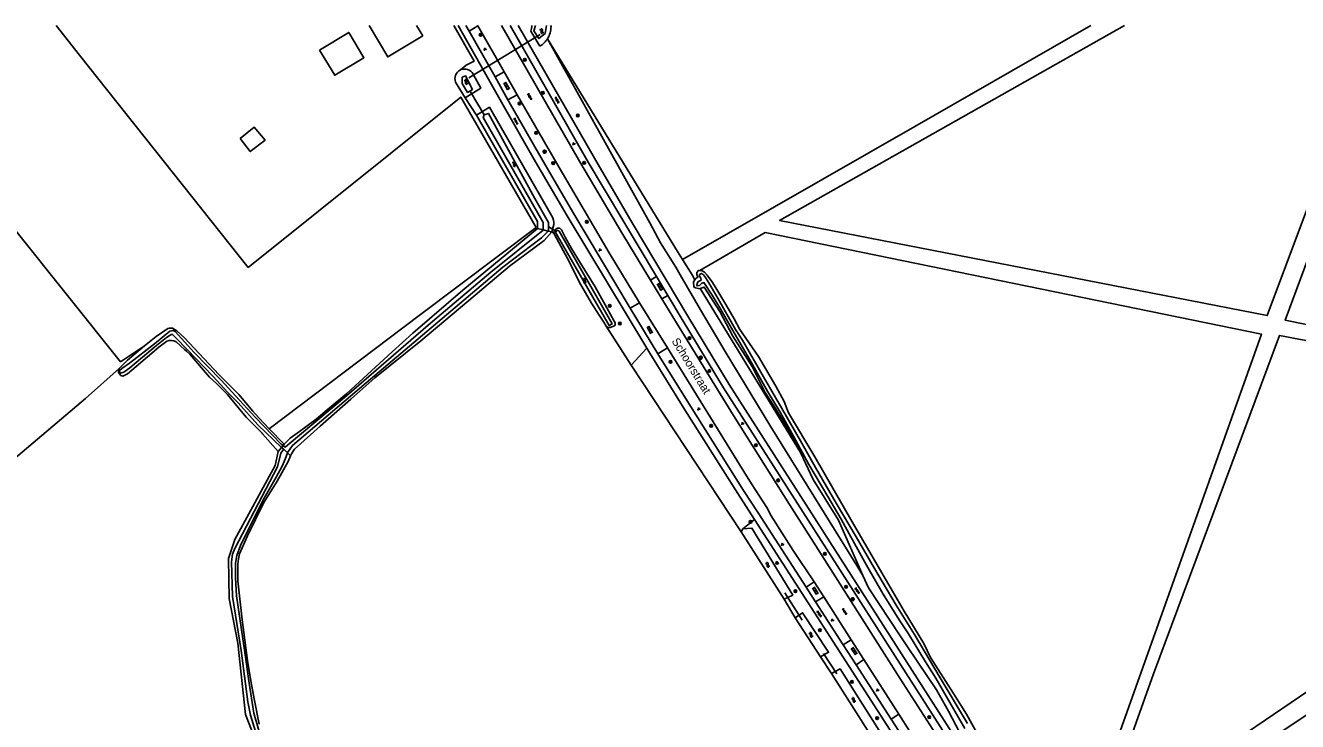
# Model space of a CAD drawing. Extents: x 136000 to 141014, y 402000 to 403500.
# Drawn here: x 136738.1 to 137119.1, y 403291.5 to 403500 of the extents above; entities that cross this region are included whole.
import ezdxf

# ---------------------------------------------------------------- set-up
doc = ezdxf.new("R2010")
doc.units = 0
for name, color, linetype in [('gg-afsc-draadraster', 7, 'Continuous'), ('gg-afsc-erfafscheiding', 7, 'Continuous'), ('gg-afsc-lijn draadraster', 7, 'Continuous'), ('gg-anno-openbare ruimte label', 7, 'Continuous'), ('gg-bbg-bijgebouw', 7, 'Continuous'), ('gg-bbg-gedigitaliseerde bijgebouw', 7, 'Continuous'), ('gg-knt-bronhoudergrens', 7, 'Continuous'), ('gg-knt-onverhard', 7, 'Continuous'), ('gg-knt-verharding', 7, 'Continuous'), ('gg-kntw-bovenkant insteek waterloop', 7, 'Continuous'), ('gg-kntw-waterlijn', 7, 'Continuous'), ('gg-kwrk-duiker nz buis', 7, 'Continuous'), ('gt-grn-groengrens', 7, 'Continuous'), ('gt-grn-vlakafsluiter', 7, 'Continuous'), ('gt-symb-boom', 7, 'Continuous'), ('gt-symb-gesloten verharding', 7, 'Continuous'), ('gt-symb-groenvak', 7, 'Continuous'), ('gt-symb-klinker verharding', 7, 'Continuous'), ('gt-symb-lichtmast', 7, 'Continuous'), ('gt-symb-watersymbool', 7, 'Continuous')]:
    doc.layers.add(name, color=color, linetype=linetype)

# ---------------------------------------------------------------- blocks, each defined once
blk = doc.blocks.new('gt0-GRVAK')
at = {"layer": 'gt-symb-groenvak'}
for p, q in [((-0.11, 0.19), (-0.23, 0.24)), ((-0.18, 0.15), (0.09, 0.15)), ((-0.09, 0.21), (-0.16, 0.32)), ((-0.05, 0.21), (-0.05, 0.39)), ((0, 0.21), (0.06, 0.32)), ((0.02, 0.19), (0.13, 0.24)), ((0.26, -0.05), (0.2, 0.06)), ((0.31, -0.05), (0.31, 0.13)), ((0.35, -0.05), (0.41, 0.06)), ((-0.24, -0.23), (-0.36, -0.18)), ((-0.32, -0.26), (-0.05, -0.26)), ((-0.23, -0.21), (-0.29, -0.1)), ((-0.18, -0.2), (-0.18, -0.02)), ((-0.14, -0.21), (-0.07, -0.1)), ((-0.12, -0.23), (0, -0.18)), ((0.24, -0.07), (0.12, -0.02)), ((0.17, -0.11), (0.44, -0.11)), ((0.37, -0.07), (0.49, -0.02))]:
    blk.add_line(p, q, dxfattribs=at)
blk = doc.blocks.new('gt0-WA')
at = {"layer": 'gt-symb-watersymbool'}
for centre, start, end in [((-0.32, 0.02), 28.0725, 151.9275), ((0.43, 0.42), 208.0725, 331.9275), ((-0.32, -0.43), 28.0725, 151.9275), ((0.43, -0.03), 208.0725, 331.9275)]:
    blk.add_arc(centre, 0.425, start, end, dxfattribs=at)
blk = doc.blocks.new('gt0-BOOM')
at = {"layer": 'gt-symb-boom'}
for radius in [0.4, 0.2]:
    blk.add_circle((0, 0), radius, dxfattribs=at)
blk = doc.blocks.new('gt0-KL1')
at = {"layer": 'gt-symb-klinker verharding'}
for p, q in [((-1.15, 0.3), (1.15, 0.3)), ((-1, -0.3), (-1, 0.3)), ((-0.5, 0.3), (-0.5, 0.45)), ((0, -0.3), (0, 0.3)), ((0.5, 0.3), (0.5, 0.45)), ((1, -0.3), (1, 0.3)), ((-1.15, -0.3), (1.15, -0.3)), ((-0.5, -0.45), (-0.5, -0.3)), ((0.5, -0.45), (0.5, -0.3))]:
    blk.add_line(p, q, dxfattribs=at)
blk = doc.blocks.new('gt0-GESVH1')
at = {"layer": 'gt-symb-gesloten verharding'}
for p, q in [((-0.99, -0.26), (0.01, 0.24)), ((0.01, -0.26), (-0.99, 0.24)), ((0.01, 0.24), (1.01, -0.26)), ((1.01, 0.24), (0.01, -0.26))]:
    blk.add_line(p, q, dxfattribs=at)
blk = doc.blocks.new('gt0-LMAST')
at = {"layer": 'gt-symb-lichtmast'}
for p, q in [((-0.18, 0.17), (-0.45, 0.44)), ((0, 0.25), (0, 0.62)), ((0.17, 0.17), (0.44, 0.44)), ((-0.25, 0), (-0.63, 0)), ((-0.18, -0.18), (-0.45, -0.45)), ((0, -0.25), (0, -0.63)), ((0.44, -0.45), (0.17, -0.18)), ((0.25, 0), (0.62, 0))]:
    blk.add_line(p, q, dxfattribs=at)
blk.add_circle((0, 0), 0.25, dxfattribs=at)

msp = doc.modelspace()

# ---------------------------------------------------------------- linework, layer by layer
at = {"layer": 'gg-afsc-draadraster'}
msp.add_lwpolyline([(136804.81, 403427.52), (136868.44, 403478.55), (136891.06, 403439.53)], dxfattribs=at)
at = {"layer": 'gg-afsc-erfafscheiding'}
msp.add_lwpolyline([(136870.13, 403488.08), (136872.47, 403489.31), (136866.42, 403500)], dxfattribs=at)
at = {"layer": 'gg-afsc-lijn draadraster'}
msp.add_lwpolyline([(136804.81, 403427.52), (136868.44, 403478.55), (136891.06, 403439.53)], dxfattribs=at)
at = {"layer": 'gg-bbg-bijgebouw'}
msp.add_line((136855.23, 403500), (136857.1, 403496.89), dxfattribs=at)
at = {"layer": 'gg-bbg-gedigitaliseerde bijgebouw'}
for points in [[(136841, 403500), (136846.66, 403490.59), (136857.1, 403496.89)], [(136826.17, 403492.64), (136830.71, 403485.09), (136839.44, 403490.35), (136834.9, 403497.89), (136826.17, 403492.64)]]:
    msp.add_lwpolyline(points, dxfattribs=at)
at = {"layer": 'gg-knt-bronhoudergrens'}
for p, q in [((136894.45, 403496.01), (136933.42, 403432.31)), ((136933.42, 403432.31), (136934.89, 403429.92)), ((136934.89, 403429.92), (136937.73, 403425.27)), ((136937.73, 403425.27), (136938.6, 403423.84)), ((136970.23, 403372.15), (136940.2, 403421.22))]:
    msp.add_line(p, q, dxfattribs=at)
for points in [[(136709.19, 403500), (136697.25, 403489.93), (136709.73, 403470.79), (136734.8, 403439.02), (136766.57, 403399.31), (136773.75, 403404.01)], [(136747.27, 403500), (136754.24, 403491.09), (136804.81, 403427.52)], [(136802.39, 403466.16), (136806.56, 403469.57), (136809.85, 403465.65), (136805.42, 403462.23), (136802.39, 403466.16)], [(136811.12, 403379.23), (136856.41, 403413.46), (136891.06, 403439.53)]]:
    msp.add_lwpolyline(points, dxfattribs=at)
at = {"layer": 'gg-knt-onverhard'}
msp.add_line((137237.84, 403379.28), (137053.2, 403253.83), dxfattribs=at)
for points in [[(136934.89, 403429.92), (137004.41, 403469.78), (137057.12, 403500)], [(137067.28, 403500), (136963.96, 403441.56), (137110, 403413.12), (137142.48, 403500)], [(137148.15, 403500), (137115.36, 403411.78), (137221.93, 403390.11), (137232.11, 403386.67), (137241.82, 403381.98)], [(137069.45, 403258.65), (137268.48, 403391.37), (137414.25, 403493.88), (137419.1, 403497.29)], [(136940.02, 403426.6), (136959.63, 403437.99), (137108.23, 403407.59), (137061.79, 403276.9), (137058.69, 403268.16), (137062.42, 403267.99), (137075.98, 403305.81), (137113.65, 403407.19), (137221.11, 403386.83), (137231.76, 403383.22), (137237.84, 403379.28)]]:
    msp.add_lwpolyline(points, dxfattribs=at)
at = {"layer": 'gg-knt-verharding'}
for p, q in [((136870.03, 403500), (136870.99, 403498.31)), ((136870.99, 403498.31), (136873.59, 403499.85)), ((136873.5, 403500), (136873.59, 403499.85)), ((136873.59, 403499.85), (136881.46, 403486.14)), ((136870.99, 403498.31), (136878.73, 403484.59)), ((136881.46, 403486.14), (136878.73, 403484.59)), ((136882.6, 403477.74), (136878.73, 403484.59)), ((136881.46, 403486.14), (136885.4, 403479.26)), ((136882.6, 403477.74), (136885.4, 403479.26)), ((136927.1, 403424.8), (136925.3, 403423.74)), ((136925.3, 403423.74), (136928.68, 403418.14)), ((136927.1, 403424.8), (136930.45, 403419.17)), ((136930.45, 403419.17), (136928.68, 403418.14)), ((136922.04, 403416.98), (136919.24, 403415.34)), ((136927.53, 403401.68), (136919.24, 403415.34)), ((136930.33, 403403.41), (136922.04, 403416.98)), ((136924.18, 403403.37), (136925.08, 403401.88)), ((136930.33, 403403.41), (136927.53, 403401.68)), ((136966.94, 403356.59), (136950.1, 403383.18)), ((136955.76, 403362.4), (136960.09, 403355.62)), ((136953.17, 403360.78), (136957.53, 403354.01)), ((136957.53, 403354.01), (136971.88, 403331.77)), ((136961.39, 403353.19), (136960.09, 403355.62)), ((136973.41, 403346.35), (136966.94, 403356.59)), ((136956.43, 403352.03), (136997.11, 403288.95)), ((136961.39, 403353.19), (136968.01, 403342.8)), ((136973.41, 403346.35), (137000, 403304.56)), ((136968.01, 403342.8), (136974.3, 403333.39)), ((136971.88, 403331.77), (136974.3, 403333.39)), ((136971.88, 403331.77), (136974.71, 403327.39)), ((136974.3, 403333.39), (136977.17, 403328.9)), ((136977.17, 403328.9), (136974.71, 403327.39)), ((136974.71, 403327.39), (136982.98, 403314.56)), ((136977.17, 403328.9), (136985.37, 403316.06)), ((136985.37, 403316.06), (136982.98, 403314.56)), ((136985.37, 403316.06), (136989.18, 403310.11)), ((136982.98, 403314.56), (136986.84, 403308.57)), ((136986.84, 403308.57), (136989.18, 403310.11)), ((136986.84, 403308.57), (136997.38, 403292.23)), ((136989.18, 403310.11), (136999.62, 403293.76)), ((137013.46, 403283.57), (137000, 403304.56)), ((136997.38, 403292.23), (136999.62, 403293.76)), ((137002.95, 403288.55), (136999.62, 403293.76)), ((136997.38, 403292.23), (137000.65, 403287.16))]:
    msp.add_line(p, q, dxfattribs=at)
for points in [[(136867.72, 403500), (136881.56, 403475.47), (136890.88, 403459.18), (136900.31, 403442.96), (136924.18, 403403.37)], [(136880.71, 403500), (136904.13, 403459.15), (136917.01, 403437.43), (136925.3, 403423.74)], [(136883.28, 403500), (136906.62, 403459.1), (136927.1, 403424.8)], [(136885.68, 403500), (136910.03, 403457.65), (136920.13, 403440.37), (136936.47, 403412.98), (136948.84, 403392.5), (137041.81, 403247.25)], [(136919.24, 403415.34), (136902.02, 403444.05), (136892.55, 403460.32), (136882.6, 403477.74)], [(136922.04, 403416.98), (136912.93, 403431.88), (136897.22, 403458.67), (136885.4, 403479.26)], [(136930.45, 403419.17), (136934.75, 403411.96), (136947.17, 403391.43), (137039.04, 403247.9)], [(136928.68, 403418.14), (136933.03, 403410.96), (136950.1, 403383.18)], [(136925.08, 403401.88), (136935.61, 403384.89), (136951.42, 403359.8), (136956.43, 403352.03)], [(136953.17, 403360.78), (136937.28, 403385.97), (136927.53, 403401.68)], [(136955.76, 403362.4), (136954.04, 403365.09), (136930.33, 403403.41)]]:
    msp.add_lwpolyline(points, dxfattribs=at)
at = {"layer": 'gg-kntw-bovenkant insteek waterloop'}
for p, q in [((136895.38, 403500), (136895.49, 403499.64)), ((136889.42, 403498.27), (136892.14, 403493.78)), ((136866.89, 403483.04), (136869.83, 403478.3)), ((136895.75, 403438.18), (136896.17, 403439.71)), ((136809.13, 403377.73), (136813.81, 403372.4)), ((136811.12, 403379.23), (136815.54, 403374.62)), ((136814.74, 403373.6), (136814.75, 403373.59)), ((136952.93, 403349.3), (136952.45, 403348.4)), ((136952.45, 403348.4), (136965.32, 403328.17)), ((136968.58, 403322.59), (136976.23, 403310.91)), ((136979.54, 403305.9), (136991.72, 403286.76))]:
    msp.add_line(p, q, dxfattribs=at)
for points in [[(136872.14, 403485.43), (136874.45, 403481.17), (136869.83, 403478.3)], [(136896.08, 403442.35), (136877.03, 403475.49), (136873.17, 403473.14)], [(136873.17, 403473.14), (136891.47, 403441.25), (136891.44, 403439.23)], [(136815.54, 403374.62), (136817.36, 403376.44), (136820.12, 403378.42), (136825.17, 403382.08), (136828.41, 403384.94), (136834.37, 403389.78), (136847.95, 403402.27), (136854.12, 403407.84), (136869.1, 403420.73), (136891.44, 403439.23)], [(136895.75, 403438.18), (136893.43, 403435.58), (136883.05, 403427.87), (136870.86, 403417.65), (136856.46, 403405.52), (136842.76, 403394.47), (136835.54, 403388.13), (136826.35, 403380.03), (136818.72, 403373.13), (136818.24, 403372.49), (136817.77, 403371.75), (136817.49, 403371.12)], [(136896.53, 403437.42), (136896.37, 403438.05), (136896.45, 403438.46), (136896.7, 403438.73), (136897.05, 403439.09), (136897.43, 403439.26), (136897.78, 403439.32), (136898.09, 403439.29), (136898.32, 403439.13), (136898.61, 403438.84), (136899.77, 403436.61), (136901.65, 403433.22), (136904.29, 403428.84), (136908.71, 403421.73), (136912.17, 403415.47), (136914.44, 403411.43), (136914.66, 403410.95), (136914.69, 403410.63), (136914.68, 403410.31), (136914.55, 403410.03), (136913.2, 403409.51), (136912.94, 403409.5), (136912.57, 403409.55), (136912.24, 403409.7), (136912.03, 403409.92)], [(136896.53, 403437.42), (136901.04, 403429.14), (136903.98, 403422.99), (136907.63, 403416.85), (136909.91, 403413.28), (136911.27, 403411.19), (136912.03, 403409.92)], [(136938.6, 403423.84), (136938.84, 403424.2), (136939.48, 403424.59), (136939.18, 403425.38), (136939.17, 403425.97), (136939.62, 403426.58), (136940.02, 403426.6)], [(136940.02, 403426.6), (136940.61, 403426.64), (136941.5, 403426.1), (136942.3, 403425.2), (136943.63, 403423.37), (136944.82, 403421.41), (136947.84, 403416.45), (136950.3, 403412.12), (136952.02, 403408.96), (136957.68, 403400.84), (136962.79, 403391.96), (136965.36, 403387.4), (136966.59, 403384), (136974.49, 403370.82), (136985.71, 403351.37), (136997.78, 403330.61), (137001.25, 403324.6), (137007.1, 403314.94), (137009.18, 403310.75), (137016.03, 403299.97), (137019.93, 403293.79), (137023.63, 403287.06), (137027.15, 403280.22)], [(136940.2, 403421.22), (136940.05, 403421.16), (136938.81, 403421.44), (136938.25, 403421.69), (136938.2, 403423.24), (136938.6, 403423.84)], [(136970.23, 403372.15), (136970.22, 403372.17), (136965.1, 403381.35), (136962.2, 403386.12), (136959.64, 403390.11), (136955.78, 403397.88), (136949.93, 403406.93), (136946.04, 403414.36), (136941.38, 403421.67), (136940.2, 403421.22)], [(136773.75, 403404.01), (136777.23, 403406.88), (136780.73, 403409.25), (136781.22, 403409.38), (136781.63, 403409.39), (136782.1, 403409.3), (136783.39, 403408.52), (136785.75, 403406.48), (136796.05, 403395.48), (136801.96, 403389.5), (136806.2, 403384.48), (136807.87, 403382.63), (136811.12, 403379.23)], [(136766.14, 403397.23), (136765.93, 403396.69), (136765.93, 403396.11), (136766.68, 403395.14), (136767.3, 403394.97), (136768.67, 403395.72), (136771.3, 403397.88), (136778.04, 403403.69), (136780.46, 403405.44), (136781.14, 403405.64), (136781.86, 403405.68), (136782.55, 403405.59), (136783.19, 403405.25), (136785.76, 403402.99), (136786.37, 403402.42)], [(136773.75, 403404.01), (136768.66, 403399.81), (136766.14, 403397.23)], [(136809.13, 403377.73), (136809.01, 403377.88), (136804.26, 403382.63), (136802.72, 403384.53), (136798.56, 403389.51), (136795.29, 403392.76), (136793.24, 403394.67), (136787.33, 403401.52), (136786.37, 403402.42)], [(136813.81, 403372.4), (136812.88, 403368.2), (136800.8, 403346.03), (136798.89, 403340.33), (136799.15, 403328.37), (136801.66, 403315.05), (136804.01, 403293.64), (136809.91, 403278.63), (136815.16, 403266.75), (136818.62, 403260.17), (136820.63, 403257.07), (136822.37, 403253.18), (136823.82, 403250.17), (136823.92, 403249.6), (136823.85, 403249.14), (136823.66, 403248.72), (136823.32, 403248.27), (136821.36, 403246.13), (136818.63, 403243.62), (136811.93, 403238.99), (136804.75, 403233.89), (136800.47, 403231.16), (136798.77, 403230.02)], [(136817.49, 403371.12), (136816.74, 403369.42), (136813.49, 403363.57), (136809.45, 403357.13), (136804.6, 403347.17), (136802.19, 403341.74), (136801.89, 403340.32), (136801.74, 403338.66), (136801.68, 403333.65), (136802.95, 403322.03), (136804.59, 403309.84), (136805.74, 403303.14), (136806.67, 403297.81), (136808.11, 403290.75)], [(136988.91, 403335.3), (136981.61, 403351.88), (136974.01, 403363.99), (136970.23, 403372.15)], [(136965.32, 403328.17), (136967.9, 403329.43), (136955.65, 403349.46), (136952.93, 403349.3)], [(137002.25, 403313.93), (137000.02, 403317.2), (136990.54, 403331.62), (136988.91, 403335.3)], [(136976.23, 403310.91), (136978.6, 403312.32), (136970.84, 403324.11), (136968.58, 403322.59)], [(137023.87, 403279.3), (137022.21, 403281.12), (137017.87, 403288.33), (137014.53, 403294.69), (137010.99, 403301.06), (137002.25, 403313.93)], [(136991.72, 403286.76), (136994.28, 403288.09), (136982.05, 403307.31), (136979.54, 403305.9)]]:
    msp.add_lwpolyline(points, dxfattribs=at)
for centre, radius, start, end in [((136879.82, 403501.18), 10.03, 343.174, 353.2629), ((136888.73, 403499.62), 6.76, 327.7188, 0.1528), ((136888.72, 403499.63), 6.77, 300.254, 327.704), ((136869.6, 403484.05), 2.89, 114.4632, 200.5159), ((136869.6, 403484.05), 2.89, 28.4168, 114.4929), ((136891.81, 403440.88), 4.51, 344.9578, 18.9141)]:
    msp.add_arc(centre, radius, start, end, dxfattribs=at)
at = {"layer": 'gg-kntw-waterlijn'}
msp.add_line((136815.23, 403374.22), (136815.24, 403374.22), dxfattribs=at)
for points in [[(136890.86, 403500), (136890.38, 403498.41), (136891.89, 403496.05), (136893.79, 403497.62), (136894.12, 403500)], [(136870.48, 403479.96), (136868.93, 403482.66), (136868.91, 403484.47), (136869.88, 403484.96), (136871.94, 403480.84), (136870.48, 403479.96)], [(136894.68, 403438.44), (136894.79, 403438.53), (136894.74, 403441.01), (136890.68, 403448.18), (136876.75, 403473.66), (136875.48, 403473.28), (136875.17, 403472.46), (136893.16, 403440.98), (136893.17, 403438.81)], [(136815.24, 403374.22), (136815.92, 403373.75), (136834.26, 403389.13), (136858.74, 403410.22), (136877.46, 403426.12), (136893.17, 403438.67), (136893.17, 403438.81)], [(136816.58, 403372.04), (136816.6, 403372.1), (136817.36, 403373.2), (136818.09, 403374.19), (136840.12, 403392.94), (136881.07, 403427.58), (136892.67, 403436.39), (136894.68, 403438.44)], [(136897.04, 403437.65), (136896.94, 403437.88), (136896.91, 403438.12), (136897.08, 403438.43), (136897.36, 403438.63), (136897.56, 403438.64), (136897.94, 403438.35), (136913.78, 403410.63), (136912.94, 403410.14), (136897.04, 403437.65)], [(137019.46, 403289.45), (137013.43, 403299.85), (137010.77, 403304.53), (137007.64, 403309.41), (137002.6, 403317.83), (136999.74, 403321.99), (136994.98, 403329.73), (136989.98, 403338.42), (136984.82, 403347.71), (136982.44, 403352.11), (136978.43, 403358.9), (136972.71, 403368.55), (136968.11, 403376.99), (136964.09, 403384.18), (136960.47, 403390.26), (136954.96, 403400.08), (136949.99, 403408.61), (136946.37, 403414.96), (136943.72, 403419.2), (136941.27, 403423.01), (136940.65, 403422.78), (136939.98, 403422.16), (136939.24, 403422.01), (136939.19, 403422.32), (136939.51, 403423.22), (136940.46, 403423.75), (136940.36, 403424.28), (136939.93, 403424.89), (136939.96, 403425.4), (136940.53, 403425.69), (136941.14, 403425.33), (136941.75, 403424.51), (136942.75, 403422.96), (136945.54, 403418.18), (136950.75, 403408.93), (136952.82, 403405.78), (136959.13, 403394.75), (136964.55, 403385.48), (136970.61, 403374.89), (136974.75, 403367.65), (136980.89, 403356.92), (136986.88, 403346.85), (136992.41, 403337.34), (136998.82, 403326.4), (137004.32, 403317.66), (137012.07, 403304.6), (137020.26, 403290.97)], [(136814.74, 403373.6), (136807.68, 403380.42), (136801.76, 403386.98), (136798.68, 403390.12), (136794.18, 403394.96), (136786.57, 403402.99), (136783.14, 403406.47), (136782.14, 403407.44), (136781.69, 403407.47), (136781.15, 403407.07), (136780.37, 403406.53), (136776.83, 403403.72), (136772.55, 403400.12), (136769.33, 403397.49), (136767.55, 403396.18), (136766.59, 403395.91), (136766.32, 403396.12), (136766.28, 403396.63), (136766.91, 403397.25), (136769.28, 403398.88), (136776.75, 403404.69), (136781.37, 403408.49), (136782.3, 403408.65), (136782.91, 403408.3), (136786.71, 403404.12), (136788.52, 403402.12), (136796.76, 403393.68), (136800.98, 403389.1), (136806.87, 403382.72), (136814.66, 403374.61), (136815.23, 403374.22)], [(136806.98, 403288.54), (136805.45, 403293.46), (136804.71, 403297.45), (136802.71, 403312.86), (136800.1, 403328.96), (136799.8, 403339.35), (136800.07, 403341.68), (136800.81, 403343.41), (136813.56, 403367.81), (136814.53, 403371.91), (136815.36, 403373), (136814.75, 403373.59)], [(136807.94, 403288.91), (136806.53, 403294.05), (136805.05, 403303.02), (136803.69, 403312.94), (136801.35, 403329.24), (136801, 403334.71), (136801.05, 403338.94), (136801.39, 403341.31), (136802.51, 403344.24), (136809.2, 403357.7), (136813.2, 403364.76), (136815.02, 403368.06), (136815.9, 403370.09), (136816.58, 403372.04)]]:
    msp.add_lwpolyline(points, dxfattribs=at)
at = {"layer": 'gg-kwrk-duiker nz buis'}
for p, q in [((136870.87, 403484.27), (136892.27, 403497.24)), ((136875.48, 403473.28), (136871.42, 403480.15)), ((136896.91, 403438.4), (136894.85, 403439.72)), ((136970.71, 403321.88), (136965.5, 403330.14)), ((136981.05, 403305.84), (136977.05, 403311.95))]:
    msp.add_line(p, q, dxfattribs=at)
at = {"layer": 'gt-grn-groengrens'}
for p, q in [((136870.13, 403488.08), (136868.4, 403486.68)), ((136869.83, 403478.3), (136873.17, 403473.14)), ((136919.53, 403398.29), (136924.18, 403403.37)), ((136919.53, 403398.29), (136952.45, 403348.4)), ((136952.93, 403349.3), (136956.43, 403352.03)), ((136965.32, 403328.17), (136968.58, 403322.59)), ((136976.23, 403310.91), (136979.54, 403305.9))]:
    msp.add_line(p, q, dxfattribs=at)
for points in [[(136988.91, 403335.3), (136987.08, 403338.24), (136961.3, 403379.85), (136947.61, 403402.38), (136940.25, 403414.8), (136934.14, 403425.3), (136932.92, 403427.6), (136928.25, 403434.87), (136925.06, 403440.86), (136894.45, 403496.01)], [(136766.14, 403397.23), (136756.09, 403388.26), (136728.53, 403365), (136672.36, 403437.35), (136655.13, 403456.49)]]:
    msp.add_lwpolyline(points, dxfattribs=at)
at = {"layer": 'gt-grn-vlakafsluiter'}
for p, q in [((136891.44, 403439.23), (136893.17, 403438.81)), ((136893.17, 403438.81), (136894.68, 403438.44)), ((136894.68, 403438.44), (136895.75, 403438.18)), ((136896.53, 403437.42), (136895.75, 403438.18)), ((136912.03, 403409.92), (136919.53, 403398.29)), ((136813.81, 403372.4), (136814.74, 403373.6)), ((136814.88, 403373.76), (136814.75, 403373.59)), ((136814.88, 403373.76), (136815.24, 403374.22)), ((136816.58, 403372.04), (136814.88, 403373.76)), ((136815.54, 403374.62), (136815.23, 403374.22)), ((136816.58, 403372.04), (136817.49, 403371.12))]:
    msp.add_line(p, q, dxfattribs=at)

# ---------------------------------------------------------------- block references
at = {"layer": 'gt-symb-boom'}
for p in [(136874.41, 403497.18), (136887.62, 403489.73), (136893.02, 403479.79), (136886.06, 403476.6), (136903.53, 403473), (136891.03, 403467.83), (136896.17, 403458.79), (136905.41, 403458.86), (136906.2, 403441.2), (136913.06, 403416.05), (136916.13, 403410.75), (136936.96, 403406.37), (136931.3, 403399.25), (136942.9, 403396.53), (136943.44, 403380.12), (136956.87, 403374.31), (136963.5, 403363.78), (136955.27, 403351.33), (136963.18, 403339.03), (136977.52, 403341.76), (136983.84, 403331.89), (136968.68, 403330.6), (136976.05, 403318.88), (136985.63, 403303.43), (137008.78, 403292.87), (136993.14, 403292.54)]:
    msp.add_blockref('gt0-BOOM', p, dxfattribs=at)
at = {"layer": 'gt-symb-gesloten verharding'}
for p, rotation in [((136889.12, 403478.7), -59.99927221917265), ((136897.3, 403477.63), 117.97472992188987), ((136884.98, 403471.33), 117.97472992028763), ((136987.2, 403330.71), 125.02487327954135), ((136975.82, 403323.77), 125.02487327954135), ((136983.42, 403324.52), -56.9929382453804)]:
    msp.add_blockref('gt0-GESVH1', p, dxfattribs=dict(at, rotation=rotation))
at = {"layer": 'gt-symb-groenvak'}
for p in [(136875.69, 403492.9), (136902.27, 403464.6), (136910.16, 403432.77), (136939.72, 403385.17), (136952.83, 403380.82), (136964.77, 403344.6), (136979.72, 403321.92), (136993.27, 403301)]:
    msp.add_blockref('gt0-GRVAK', p, dxfattribs=at)
at = {"layer": 'gt-symb-klinker verharding'}
for p, rotation in [((136882.2, 403481.85), -60.411392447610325), ((136928.11, 403421.74), 120.00072778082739), ((136925.09, 403408.82), 120.00072778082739), ((136974.67, 403330.73), 123.00706175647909), ((136986.28, 403312.65), 123.00706175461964)]:
    msp.add_blockref('gt0-KL1', p, dxfattribs=dict(at, rotation=rotation))
at = {"layer": 'gt-symb-lichtmast'}
for p in [(136893.58, 403462.23), (136940.33, 403400.54), (136985.85, 403328.2)]:
    msp.add_blockref('gt0-LMAST', p, dxfattribs=at)
at = {"layer": 'gt-symb-watersymbool'}
for p, rotation in [((136892.75, 403498.23), 126.9958977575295), ((136870.1, 403483.04), 126.9958977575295), ((136884.53, 403458.43), 126.9958977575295), ((136905.56, 403423.47), 126.99589775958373), ((136960.42, 403338.44), 133.01389341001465), ((136973.38, 403317.44), 133.01389341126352), ((136986.17, 403297.96), 133.01389340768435)]:
    msp.add_blockref('gt0-WA', p, dxfattribs=dict(at, rotation=rotation))

# ---------------------------------------------------------------- texts
at = {"layer": 'gg-anno-openbare ruimte label'}
msp.add_text('Schoorstraat', height=2.5, rotation=301.6, dxfattribs=at).set_placement((136931.51, 403405.5))

doc.saveas('drawing.dxf')
